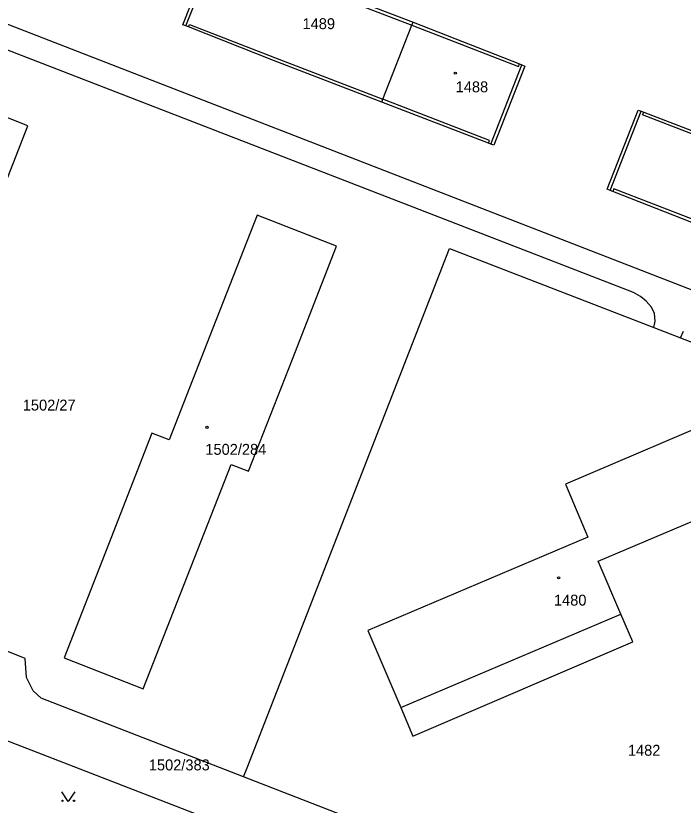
# Model space of a CAD drawing. Extents: x -737240 to -735272, y -1119606 to -1117878.
# Drawn here: x -736778.5 to -736674.7, y -1118698.3 to -1118575.4 of the extents above; entities that cross this region are included whole.
import ezdxf

# ---------------------------------------------------------------- set-up
doc = ezdxf.new("R2010")
doc.units = 0
for name, color, linetype in [('Level 1', 7, 'Continuous'), ('Level 18', 7, 'Continuous'), ('Level 19', 7, 'Continuous'), ('Level 25', 7, 'Continuous'), ('Level 4', 7, 'Continuous')]:
    doc.layers.add(name, color=color, linetype=linetype)

msp = doc.modelspace()

# ---------------------------------------------------------------- linework, layer by layer
at = {"layer": 'Level 1'}
for p, q in [((-736716.86, -1118576.91), (-736716.68, -1118576.44)), ((-736716.68, -1118576.44), (-736700.13, -1118582.93)), ((-736751.65, -1118577.15), (-736752.03, -1118577)), ((-736721.39, -1118588.43), (-736716.86, -1118576.91)), ((-736700.13, -1118582.93), (-736699.75, -1118583.08)), ((-736721.57, -1118588.9), (-736721.39, -1118588.43)), ((-736704.96, -1118595.25), (-736721.57, -1118588.9)), ((-736681.21, -1118590.28), (-736680.81, -1118590.44)), ((-736704.58, -1118595.4), (-736704.96, -1118595.25)), ((-736685.61, -1118602.77), (-736686, -1118602.62)), ((-736679.22, -1118623.96), (-736675.09, -1118625.55)), ((-736694.8, -1118712.62), (-736743.06, -1118693.88))]:
    msp.add_line(p, q, dxfattribs=at)
for points in [[(-736794.62, -1118560.04), (-736795.14, -1118564.88), (-736794.2, -1118568.06), (-736789.45, -1118572.95), (-736631.53, -1118634.34), (-736618.64, -1118639.21), (-736604.88, -1118644.59), (-736590.23, -1118650.31), (-736570.76, -1118657.53), (-736554.46, -1118664.23), (-736526.71, -1118675.18), (-736508.82, -1118682.05), (-736489.97, -1118689.08), (-736482.05, -1118692.05), (-736473.7, -1118693.54), (-736465.29, -1118693.7), (-736453.8, -1118693.45), (-736428.55, -1118692.43), (-736385.71, -1118690.13)], [(-736752.03, -1118577), (-736752.5, -1118576.82), (-736747.66, -1118564.5), (-736747.19, -1118564.68)], [(-736746.78, -1118564.84), (-736730.16, -1118571.23), (-736716.68, -1118576.44)], [(-736679.22, -1118623.96), (-736679.02, -1118622.97), (-736679.11, -1118621.78), (-736679.59, -1118620.8), (-736680.41, -1118619.86), (-736681.28, -1118619.15), (-736682.42, -1118618.5), (-736791.48, -1118576.29), (-736797.67, -1118576.71), (-736800.57, -1118578.32), (-736803.36, -1118582.92)], [(-736721.57, -1118588.9), (-736738.42, -1118582.37), (-736751.65, -1118577.15)], [(-736699.75, -1118583.08), (-736699.28, -1118583.26), (-736704.11, -1118595.58), (-736704.58, -1118595.4)], [(-736789.02, -1118587.64), (-736795.78, -1118605.3), (-736802.56, -1118622.68), (-736805.33, -1118621.6), (-736812.1, -1118638.96), (-736818.95, -1118656.53), (-736806.76, -1118661.33), (-736799.87, -1118643.75), (-736793.09, -1118626.45), (-736790.33, -1118627.53), (-736783.52, -1118610.13), (-736776.64, -1118592.58), (-736789.02, -1118587.64)], [(-736686, -1118602.62), (-736686.47, -1118602.44), (-736681.68, -1118590.1), (-736681.21, -1118590.28)], [(-736680.81, -1118590.44), (-736664.18, -1118596.83), (-736650.69, -1118602.06), (-736634.12, -1118608.54)], [(-736638.87, -1118620.89), (-736655.51, -1118614.52), (-736673.3, -1118607.63), (-736685.61, -1118602.77)], [(-736758.69, -1118680.17), (-736751.8, -1118662.58), (-736745.01, -1118645.26), (-736742.31, -1118646.32), (-736735.48, -1118628.9), (-736728.59, -1118611.3), (-736740.97, -1118606.46), (-736747.84, -1118624.07), (-736754.62, -1118641.44), (-736757.33, -1118640.38), (-736764.11, -1118657.75), (-736770.98, -1118675.36), (-736758.69, -1118680.17)], [(-736743.06, -1118693.88), (-736742.52, -1118692.48), (-736711.02, -1118611.66), (-736679.22, -1118623.96)], [(-736675.09, -1118625.55), (-736674.61, -1118624.53)], [(-736675.09, -1118625.55), (-736646.86, -1118636.43), (-736674.36, -1118709.79), (-736687.01, -1118704.7)], [(-736684.36, -1118668.59), (-736687.88, -1118660.34), (-736661.46, -1118649.1), (-736666.47, -1118637.04), (-736692.99, -1118648.33), (-736689.48, -1118656.57), (-736723.72, -1118671.14), (-736718.59, -1118683.12)], [(-736743.06, -1118693.88), (-736774.57, -1118681.65), (-736775.83, -1118680.53), (-736776.86, -1118678.43), (-736777.06, -1118675.46), (-736783.78, -1118672.78), (-736785.58, -1118675.04), (-736787.46, -1118676.22), (-736789.34, -1118676.05), (-736822.82, -1118663.09), (-736824.14, -1118662.42), (-736825.37, -1118661.48), (-736826.49, -1118660.16), (-736827.5, -1118658.73), (-736828.67, -1118656.59), (-736829.52, -1118658.61), (-736830.48, -1118653.36)], [(-736718.59, -1118683.12), (-736716.75, -1118687.54), (-736682.51, -1118672.9), (-736684.36, -1118668.59)], [(-736786.31, -1118686.32), (-736786.13, -1118685.85), (-736728.39, -1118708.19), (-736726.61, -1118709.13), (-736725.45, -1118710.18), (-736724.78, -1118711.54), (-736724.55, -1118713.09), (-736724.66, -1118714.12), (-736725.19, -1118715.56), (-736726.2, -1118716.77), (-736727.08, -1118717.35), (-736728.03, -1118717.77), (-736729, -1118717.93), (-736730.05, -1118717.92), (-736731.39, -1118717.49)]]:
    msp.add_lwpolyline(points, dxfattribs=at)
at = {"layer": 'Level 25'}
msp.add_lwpolyline([(-736769.34, -1118696.22), (-736770.34, -1118697.72), (-736771.34, -1118696.22)], dxfattribs=at)
for centre in [(-736771.24, -1118697.62), (-736769.44, -1118697.62)]:
    msp.add_circle(centre, 0.1, dxfattribs=at)
for centre in [(-736710.13, -1118584.36), (-736748.76, -1118639.48), (-736694.06, -1118662.92)]:
    msp.add_ellipse(centre, major_axis=(0.18, 0), ratio=0.9848078, dxfattribs=at)
at = {"layer": 'Level 4'}
for p, q in [((-736752.03, -1118577), (-736747.19, -1118564.68)), ((-736704.58, -1118595.4), (-736699.75, -1118583.08)), ((-736686, -1118602.62), (-736681.21, -1118590.28)), ((-736718.59, -1118683.12), (-736684.36, -1118668.59))]:
    msp.add_line(p, q, dxfattribs=at)
for points in [[(-736746.78, -1118564.84), (-736746.95, -1118565.27), (-736730.34, -1118571.69), (-736716.86, -1118576.91)], [(-736751.65, -1118577.15), (-736751.49, -1118576.76), (-736738.24, -1118581.9), (-736721.39, -1118588.43)], [(-736716.86, -1118576.91), (-736700.28, -1118583.32), (-736700.13, -1118582.93)], [(-736704.96, -1118595.25), (-736704.81, -1118594.86), (-736721.39, -1118588.43)], [(-736634.12, -1118608.54), (-736634.27, -1118608.95), (-736650.87, -1118602.52), (-736664.36, -1118597.3), (-736680.97, -1118590.87), (-736680.81, -1118590.44)], [(-736638.87, -1118620.89), (-736638.71, -1118620.5), (-736655.33, -1118614.06), (-736673.12, -1118607.16), (-736685.45, -1118602.38), (-736685.61, -1118602.77)]]:
    msp.add_lwpolyline(points, dxfattribs=at)

# ---------------------------------------------------------------- texts
at = {"layer": 'Level 18'}
for s, p in [('1502/27', (-736777.425, -1118636.88)), ('1482', (-736683.27, -1118690.61)), ('1502/383', (-736757.81, -1118692.89))]:
    msp.add_text(s, height=1.7, dxfattribs=at).set_placement(p)
at = {"layer": 'Level 19'}
for s, p in [('1489', (-736733.895, -1118577.51)), ('1488', (-736710.065, -1118587.34)), ('1502/284', (-736749.015, -1118643.77)), ('1480', (-736694.775, -1118667.24))]:
    msp.add_text(s, height=1.7, dxfattribs=at).set_placement(p)

doc.saveas('drawing.dxf')
